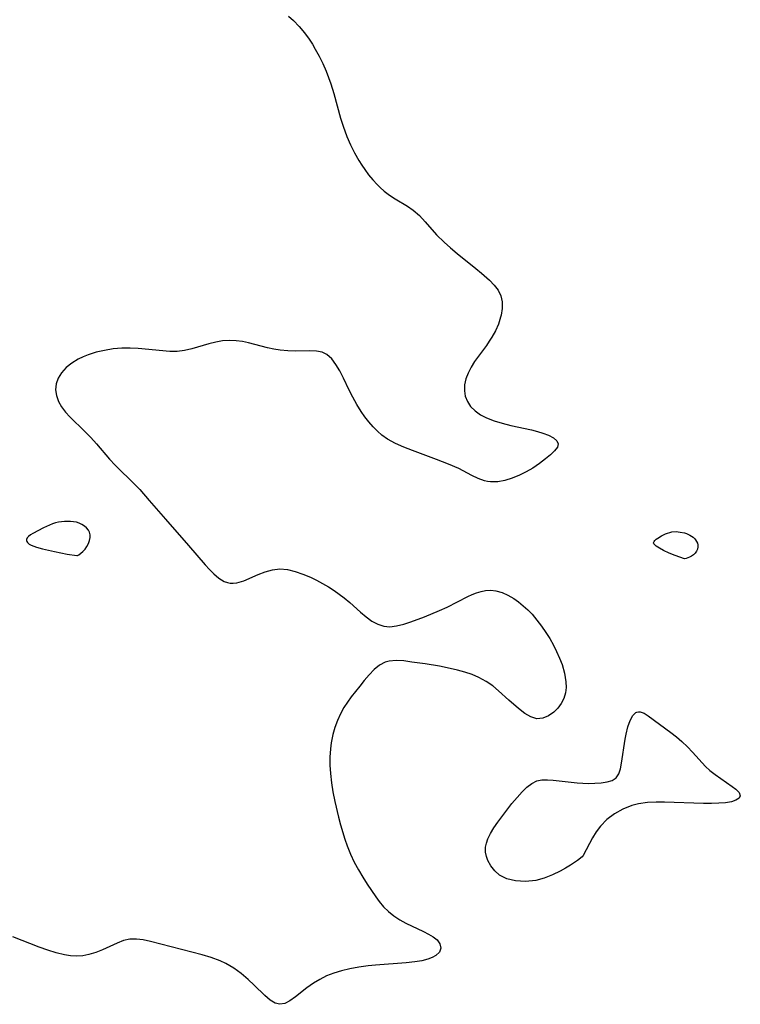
# Model space of a CAD drawing. Header units: metres. Extents: x 1073367 to 1082519, y 1569854 to 1574957.
# Tile 314 of 656: x 1076617 to 1076760, y 1572832 to 1573027. Entities that reach past the tile are written whole.
import ezdxf

# ---------------------------------------------------------------- set-up
doc = ezdxf.new("R2010")
doc.units = ezdxf.units.M
doc.layers.add('CGG_CurvaNivelLidar_v1', color=253, linetype='Continuous', lineweight=30)

msp = doc.modelspace()

# ---------------------------------------------------------------- linework, layer by layer
at = {"layer": 'CGG_CurvaNivelLidar_v1'}
for p, q in [((1076670.3092, 1573027.5984, 68.5), (1076671.2718, 1573026.6919, 68.5)), ((1076671.2718, 1573026.6919, 68.5), (1076672.3717, 1573025.5449, 68.5)), ((1076672.3717, 1573025.5449, 68.5), (1076673.4153, 1573024.3148, 68.5)), ((1076673.4153, 1573024.3148, 68.5), (1076674.383, 1573023.0047, 68.5)), ((1076674.383, 1573023.0047, 68.5), (1076674.9988, 1573022.0541, 68.5)), ((1076674.9988, 1573022.0541, 68.5), (1076675.5781, 1573021.0729, 68.5)), ((1076675.5781, 1573021.0729, 68.5), (1076676.3379, 1573019.667, 68.5)), ((1076676.3379, 1573019.667, 68.5), (1076677.043, 1573018.2218, 68.5)), ((1076677.043, 1573018.2218, 68.5), (1076677.6883, 1573016.7415, 68.5)), ((1076677.6883, 1573016.7415, 68.5), (1076678.1778, 1573015.4792, 68.5)), ((1076678.1778, 1573015.4792, 68.5), (1076678.6253, 1573014.1983, 68.5)), ((1076678.6253, 1573014.1983, 68.5), (1076679.2164, 1573012.2964, 68.5)), ((1076679.2164, 1573012.2964, 68.5), (1076680.58, 1573007.4455, 68.5)), ((1076680.58, 1573007.4455, 68.5), (1076681.067, 1573005.8505, 68.5)), ((1076681.067, 1573005.8505, 68.5), (1076681.7953, 1573003.7973, 68.5)), ((1076681.7953, 1573003.7973, 68.5), (1076682.4967, 1573002.1673, 68.5)), ((1076682.4967, 1573002.1673, 68.5), (1076683.2872, 1573000.5906, 68.5)), ((1076683.2872, 1573000.5906, 68.5), (1076684.1574, 1572999.0713, 68.5)), ((1076684.1574, 1572999.0713, 68.5), (1076684.7311, 1572998.167, 68.5)), ((1076684.7311, 1572998.167, 68.5), (1076685.3313, 1572997.2891, 68.5)), ((1076685.3313, 1572997.2891, 68.5), (1076686.1047, 1572996.2476, 68.5)), ((1076686.1047, 1572996.2476, 68.5), (1076686.9153, 1572995.256, 68.5)), ((1076686.9153, 1572995.256, 68.5), (1076687.7642, 1572994.3228, 68.5)), ((1076687.7642, 1572994.3228, 68.5), (1076688.3893, 1572993.7058, 68.5)), ((1076688.3893, 1572993.7058, 68.5), (1076689.1995, 1572993.0013, 68.5)), ((1076689.1995, 1572993.0013, 68.5), (1076690.2453, 1572992.221, 68.5)), ((1076690.2453, 1572992.221, 68.5), (1076691.3266, 1572991.5187, 68.5)), ((1076691.3266, 1572991.5187, 68.5), (1076693.7655, 1572990.0667, 68.5)), ((1076693.7655, 1572990.0667, 68.5), (1076694.9117, 1572989.2676, 68.5)), ((1076694.9117, 1572989.2676, 68.5), (1076696.1242, 1572988.1837, 68.5)), ((1076696.1242, 1572988.1837, 68.5), (1076697.2606, 1572986.9669, 68.5)), ((1076697.2606, 1572986.9669, 68.5), (1076699.5387, 1572984.3834, 68.5)), ((1076699.5387, 1572984.3834, 68.5), (1076700.9962, 1572982.9361, 68.5)), ((1076700.9962, 1572982.9361, 68.5), (1076702.257, 1572981.8152, 68.5)), ((1076702.257, 1572981.8152, 68.5), (1076703.5662, 1572980.7251, 68.5)), ((1076703.5662, 1572980.7251, 68.5), (1076707.2872, 1572977.7587, 68.5)), ((1076707.2872, 1572977.7587, 68.5), (1076708.428, 1572976.8128, 68.5)), ((1076708.428, 1572976.8128, 68.5), (1076709.9523, 1572975.4355, 68.5)), ((1076709.9523, 1572975.4355, 68.5), (1076710.8934, 1572974.4538, 68.5)), ((1076710.8934, 1572974.4538, 68.5), (1076711.6684, 1572973.4364, 68.5)), ((1076711.6684, 1572973.4364, 68.5), (1076712.2127, 1572972.3507, 68.5)), ((1076712.2127, 1572972.3507, 68.5), (1076712.4782, 1572971.1333, 68.5)), ((1076712.4791, 1572969.8384, 68.5), (1076712.2635, 1572968.4955, 68.5)), ((1076712.4782, 1572971.1333, 68.5), (1076712.4791, 1572969.8384, 68.5)), ((1076712.1651, 1572968.0982, 68.5), (1076711.7362, 1572966.7726, 68.5)), ((1076712.2635, 1572968.4955, 68.5), (1076712.1651, 1572968.0982, 68.5)), ((1076711.7362, 1572966.7726, 68.5), (1076711.166, 1572965.4567, 68.5)), ((1076710.4671, 1572964.1737, 68.5), (1076709.9398, 1572963.3534, 68.5)), ((1076711.166, 1572965.4567, 68.5), (1076710.4671, 1572964.1737, 68.5)), ((1076637.3882, 1572961.9909, 68.5), (1076635.6671, 1572961.8406, 68.5)), ((1076638.048, 1572962.0131, 68.5), (1076637.3882, 1572961.9909, 68.5)), ((1076638.9956, 1572962.0105, 68.5), (1076638.048, 1572962.0131, 68.5)), ((1076640.6156, 1572961.9348, 68.5), (1076638.9956, 1572962.0105, 68.5)), ((1076654.5532, 1572962.8799, 68.5), (1076651.1656, 1572961.8546, 68.5)), ((1076655.8976, 1572963.2195, 68.5), (1076654.5532, 1572962.8799, 68.5)), ((1076657.2573, 1572963.4559, 68.5), (1076655.8976, 1572963.2195, 68.5)), ((1076658.5979, 1572963.5505, 68.5), (1076657.2573, 1572963.4559, 68.5)), ((1076659.9693, 1572963.4793, 68.5), (1076658.5979, 1572963.5505, 68.5)), ((1076661.1641, 1572963.2984, 68.5), (1076659.9693, 1572963.4793, 68.5)), ((1076662.3562, 1572963.0383, 68.5), (1076661.1641, 1572963.2984, 68.5)), ((1076666.1453, 1572962.0497, 68.5), (1076662.3562, 1572963.0383, 68.5)), ((1076667.4037, 1572961.7949, 68.5), (1076666.1453, 1572962.0497, 68.5)), ((1076709.3743, 1572962.5547, 68.5), (1076707.8108, 1572960.4553, 68.5)), ((1076709.9398, 1572963.3534, 68.5), (1076709.3743, 1572962.5547, 68.5)), ((1076629.6959, 1572960.2882, 68.5), (1076628.7405, 1572959.8334, 68.5)), ((1076630.7014, 1572960.684, 68.5), (1076629.6959, 1572960.2882, 68.5)), ((1076632.3026, 1572961.1839, 68.5), (1076630.7014, 1572960.684, 68.5)), ((1076633.9656, 1572961.5691, 68.5), (1076632.3026, 1572961.1839, 68.5)), ((1076635.6671, 1572961.8406, 68.5), (1076633.9656, 1572961.5691, 68.5)), ((1076646.8212, 1572961.365, 68.5), (1076640.6156, 1572961.9348, 68.5)), ((1076648.2592, 1572961.3589, 68.5), (1076646.8212, 1572961.365, 68.5)), ((1076649.7228, 1572961.5312, 68.5), (1076648.2592, 1572961.3589, 68.5)), ((1076651.1656, 1572961.8546, 68.5), (1076649.7228, 1572961.5312, 68.5)), ((1076668.6665, 1572961.6072, 68.5), (1076667.4037, 1572961.7949, 68.5)), ((1076670.1759, 1572961.4744, 68.5), (1076668.6665, 1572961.6072, 68.5)), ((1076671.6519, 1572961.4341, 68.5), (1076670.1759, 1572961.4744, 68.5)), ((1076674.506, 1572961.4966, 68.5), (1076671.6519, 1572961.4341, 68.5)), ((1076675.7961, 1572961.4382, 68.5), (1076674.506, 1572961.4966, 68.5)), ((1076676.962, 1572961.1937, 68.5), (1076675.7961, 1572961.4382, 68.5)), ((1076677.6063, 1572960.9025, 68.5), (1076676.962, 1572961.1937, 68.5)), ((1076677.8838, 1572960.7252, 68.5), (1076677.6063, 1572960.9025, 68.5)), ((1076678.8143, 1572959.8817, 68.5), (1076677.8838, 1572960.7252, 68.5)), ((1076707.8108, 1572960.4553, 68.5), (1076707.0467, 1572959.3471, 68.5)), ((1076626.342, 1572958.1536, 68.5), (1076625.4274, 1572957.1319, 68.5)), ((1076627.46, 1572959.0564, 68.5), (1076626.342, 1572958.1536, 68.5)), ((1076628.7405, 1572959.8334, 68.5), (1076627.46, 1572959.0564, 68.5)), ((1076679.6485, 1572958.7866, 68.5), (1076678.8143, 1572959.8817, 68.5)), ((1076680.4119, 1572957.5076, 68.5), (1076679.6485, 1572958.7866, 68.5)), ((1076706.3553, 1572958.2215, 68.5), (1076705.7722, 1572957.0795, 68.5)), ((1076707.0467, 1572959.3471, 68.5), (1076706.3553, 1572958.2215, 68.5)), ((1076625.4274, 1572957.1319, 68.5), (1076624.7975, 1572956.0762, 68.5)), ((1076681.1248, 1572956.0999, 68.5), (1076680.4119, 1572957.5076, 68.5)), ((1076705.7722, 1572957.0795, 68.5), (1076705.3312, 1572955.9144, 68.5)), ((1076624.4054, 1572954.9516, 68.5), (1076624.2768, 1572953.7894, 68.5)), ((1076624.7975, 1572956.0762, 68.5), (1076624.4054, 1572954.9516, 68.5)), ((1076682.2345, 1572953.7158, 68.5), (1076681.1248, 1572956.0999, 68.5)), ((1076705.067, 1572954.751, 68.5), (1076705.0132, 1572953.6071, 68.5)), ((1076705.3312, 1572955.9144, 68.5), (1076705.067, 1572954.751, 68.5)), ((1076624.2768, 1572953.7894, 68.5), (1076624.4299, 1572952.6365, 68.5)), ((1076624.4299, 1572952.6365, 68.5), (1076624.8306, 1572951.4983, 68.5)), ((1076682.9552, 1572952.2953, 68.5), (1076682.2345, 1572953.7158, 68.5)), ((1076683.7464, 1572950.888, 68.5), (1076682.9552, 1572952.2953, 68.5)), ((1076705.0132, 1572953.6071, 68.5), (1076705.2021, 1572952.4936, 68.5)), ((1076705.2021, 1572952.4936, 68.5), (1076705.6221, 1572951.4435, 68.5)), ((1076624.8306, 1572951.4983, 68.5), (1076625.446, 1572950.3978, 68.5)), ((1076625.446, 1572950.3978, 68.5), (1076626.2137, 1572949.3896, 68.5)), ((1076684.6082, 1572949.5119, 68.5), (1076683.7464, 1572950.888, 68.5)), ((1076705.6221, 1572951.4435, 68.5), (1076706.2575, 1572950.4836, 68.5)), ((1076706.2575, 1572950.4836, 68.5), (1076707.1263, 1572949.6115, 68.5)), ((1076626.2137, 1572949.3896, 68.5), (1076627.1088, 1572948.4153, 68.5)), ((1076627.1088, 1572948.4153, 68.5), (1076630.0608, 1572945.5593, 68.5)), ((1076685.3502, 1572948.4475, 68.5), (1076684.6082, 1572949.5119, 68.5)), ((1076686.1417, 1572947.4254, 68.5), (1076685.3502, 1572948.4475, 68.5)), ((1076707.1263, 1572949.6115, 68.5), (1076708.1733, 1572948.8625, 68.5)), ((1076708.1733, 1572948.8625, 68.5), (1076709.3621, 1572948.2357, 68.5)), ((1076686.9864, 1572946.4571, 68.5), (1076686.1417, 1572947.4254, 68.5)), ((1076687.8329, 1572945.6092, 68.5), (1076686.9864, 1572946.4571, 68.5)), ((1076709.3621, 1572948.2357, 68.5), (1076710.8879, 1572947.6518, 68.5)), ((1076710.8879, 1572947.6518, 68.5), (1076712.5115, 1572947.1742, 68.5)), ((1076712.5115, 1572947.1742, 68.5), (1076714.1886, 1572946.7505, 68.5)), ((1076714.1886, 1572946.7505, 68.5), (1076718.3023, 1572945.8445, 68.5)), ((1076630.0608, 1572945.5593, 68.5), (1076631.2134, 1572944.3747, 68.5)), ((1076688.7387, 1572944.8338, 68.5), (1076687.8329, 1572945.6092, 68.5)), ((1076689.8497, 1572944.0544, 68.5), (1076688.7387, 1572944.8338, 68.5)), ((1076718.3023, 1572945.8445, 68.5), (1076719.4374, 1572945.563, 68.5)), ((1076719.4374, 1572945.563, 68.5), (1076720.4925, 1572945.2461, 68.5)), ((1076720.4925, 1572945.2461, 68.5), (1076721.6533, 1572944.7883, 68.5)), ((1076721.6533, 1572944.7883, 68.5), (1076722.5952, 1572944.2682, 68.5)), ((1076631.2134, 1572944.3747, 68.5), (1076632.3335, 1572943.139, 68.5)), ((1076632.3335, 1572943.139, 68.5), (1076634.9438, 1572940.0988, 68.5)), ((1076691.4075, 1572943.1862, 68.5), (1076689.8497, 1572944.0544, 68.5)), ((1076693.0526, 1572942.4389, 68.5), (1076691.4075, 1572943.1862, 68.5)), ((1076722.5952, 1572944.2682, 68.5), (1076723.2517, 1572943.6977, 68.5)), ((1076723.2517, 1572943.6977, 68.5), (1076723.5388, 1572943.0864, 68.5)), ((1076723.5388, 1572943.0864, 68.5), (1076723.3816, 1572942.4201, 68.5)), ((1076694.7527, 1572941.7683, 68.5), (1076693.0526, 1572942.4389, 68.5)), ((1076699.4962, 1572940.0336, 68.5), (1076694.7527, 1572941.7683, 68.5)), ((1076722.0442, 1572940.9675, 68.5), (1076721.0555, 1572940.1697, 68.5)), ((1076722.8484, 1572941.7154, 68.5), (1076722.0442, 1572940.9675, 68.5)), ((1076723.3816, 1572942.4201, 68.5), (1076722.8484, 1572941.7154, 68.5)), ((1076634.9438, 1572940.0988, 68.5), (1076636.042, 1572938.9233, 68.5)), ((1076636.042, 1572938.9233, 68.5), (1076639.9807, 1572935.0114, 68.5)), ((1076701.8586, 1572939.1024, 68.5), (1076699.4962, 1572940.0336, 68.5)), ((1076703.8963, 1572938.2083, 68.5), (1076701.8586, 1572939.1024, 68.5)), ((1076719.8401, 1572939.2467, 68.5), (1076718.5076, 1572938.3279, 68.5)), ((1076721.0555, 1572940.1697, 68.5), (1076719.8401, 1572939.2467, 68.5)), ((1076706.4709, 1572936.847, 68.5), (1076703.8963, 1572938.2083, 68.5)), ((1076707.7118, 1572936.2391, 68.5), (1076706.4709, 1572936.847, 68.5)), ((1076715.9123, 1572936.9032, 68.5), (1076714.4798, 1572936.3177, 68.5)), ((1076717.2406, 1572937.5736, 68.5), (1076715.9123, 1572936.9032, 68.5)), ((1076718.5076, 1572938.3279, 68.5), (1076717.2406, 1572937.5736, 68.5)), ((1076639.9807, 1572935.0114, 68.5), (1076640.8905, 1572934.0596, 68.5)), ((1076708.964, 1572935.7854, 68.5), (1076707.7118, 1572936.2391, 68.5)), ((1076709.5982, 1572935.6448, 68.5), (1076708.964, 1572935.7854, 68.5)), ((1076710.1966, 1572935.5759, 68.5), (1076709.5982, 1572935.6448, 68.5)), ((1076711.5964, 1572935.6148, 68.5), (1076710.1966, 1572935.5759, 68.5)), ((1076713.0325, 1572935.8772, 68.5), (1076711.5964, 1572935.6148, 68.5)), ((1076714.4798, 1572936.3177, 68.5), (1076713.0325, 1572935.8772, 68.5)), ((1076640.8905, 1572934.0596, 68.5), (1076642.783, 1572931.9444, 68.5)), ((1076642.783, 1572931.9444, 68.5), (1076645.9834, 1572928.21, 68.5)), ((1076623.0868, 1572927.054, 68.5), (1076621.9223, 1572926.5137, 68.5)), ((1076623.6837, 1572927.2902, 68.5), (1076623.0868, 1572927.054, 68.5)), ((1076624.2914, 1572927.4868, 68.5), (1076623.6837, 1572927.2902, 68.5)), ((1076624.878, 1572927.6259, 68.5), (1076624.2914, 1572927.4868, 68.5)), ((1076626.0682, 1572927.7811, 68.5), (1076624.878, 1572927.6259, 68.5)), ((1076627.252, 1572927.7867, 68.5), (1076626.0682, 1572927.7811, 68.5)), ((1076627.8293, 1572927.726, 68.5), (1076627.252, 1572927.7867, 68.5)), ((1076628.3881, 1572927.6113, 68.5), (1076627.8293, 1572927.726, 68.5)), ((1076628.9524, 1572927.4206, 68.5), (1076628.3881, 1572927.6113, 68.5)), ((1076629.4823, 1572927.1664, 68.5), (1076628.9524, 1572927.4206, 68.5)), ((1076629.97, 1572926.8569, 68.5), (1076629.4823, 1572927.1664, 68.5)), ((1076645.9834, 1572928.21, 68.5), (1076650.5383, 1572923.0226, 68.5)), ((1076619.3062, 1572925.1249, 68.5), (1076618.9301, 1572924.8307, 68.5)), ((1076619.7635, 1572925.3978, 68.5), (1076619.3062, 1572925.1249, 68.5)), ((1076621.9223, 1572926.5137, 68.5), (1076619.7635, 1572925.3978, 68.5)), ((1076630.4026, 1572926.4951, 68.5), (1076629.97, 1572926.8569, 68.5)), ((1076630.7606, 1572926.0791, 68.5), (1076630.4026, 1572926.4951, 68.5)), ((1076630.9834, 1572925.654, 68.5), (1076630.7606, 1572926.0791, 68.5)), ((1076631.0997, 1572925.1439, 68.5), (1076630.9834, 1572925.654, 68.5)), ((1076631.1075, 1572924.5778, 68.5), (1076631.0997, 1572925.1439, 68.5)), ((1076743.9291, 1572924.9201, 68.5), (1076744.728, 1572925.3158, 68.5)), ((1076744.728, 1572925.3158, 68.5), (1076745.1453, 1572925.4845, 68.5)), ((1076745.1453, 1572925.4845, 68.5), (1076745.5719, 1572925.6229, 68.5)), ((1076745.5719, 1572925.6229, 68.5), (1076746.0071, 1572925.7193, 68.5)), ((1076746.0071, 1572925.7193, 68.5), (1076746.8295, 1572925.7663, 68.5)), ((1076746.8295, 1572925.7663, 68.5), (1076747.6603, 1572925.6861, 68.5)), ((1076747.6603, 1572925.6861, 68.5), (1076748.4779, 1572925.5086, 68.5)), ((1076748.4779, 1572925.5086, 68.5), (1076748.8552, 1572925.3902, 68.5)), ((1076748.8552, 1572925.3902, 68.5), (1076749.5682, 1572925.0824, 68.5)), ((1076749.5682, 1572925.0824, 68.5), (1076749.8934, 1572924.8869, 68.5)), ((1076618.5546, 1572924.2133, 68.5), (1076618.5406, 1572924.026, 68.5)), ((1076618.5406, 1572924.026, 68.5), (1076618.5759, 1572923.8446, 68.5)), ((1076618.6846, 1572924.5305, 68.5), (1076618.5546, 1572924.2133, 68.5)), ((1076618.5759, 1572923.8446, 68.5), (1076618.7221, 1572923.5929, 68.5)), ((1076618.9301, 1572924.8307, 68.5), (1076618.6846, 1572924.5305, 68.5)), ((1076618.7221, 1572923.5929, 68.5), (1076618.8515, 1572923.4617, 68.5)), ((1076618.8515, 1572923.4617, 68.5), (1076619.0657, 1572923.3013, 68.5)), ((1076619.0657, 1572923.3013, 68.5), (1076619.4803, 1572923.0742, 68.5)), ((1076630.4804, 1572922.8319, 68.5), (1076630.7955, 1572923.3976, 68.5)), ((1076630.7955, 1572923.3976, 68.5), (1076631.0059, 1572923.9858, 68.5)), ((1076631.0059, 1572923.9858, 68.5), (1076631.1075, 1572924.5778, 68.5)), ((1076742.3945, 1572923.5792, 68.5), (1076742.4691, 1572923.8037, 68.5)), ((1076742.4508, 1572923.3542, 68.5), (1076742.3945, 1572923.5792, 68.5)), ((1076742.6178, 1572923.1324, 68.5), (1076742.4508, 1572923.3542, 68.5)), ((1076742.4691, 1572923.8037, 68.5), (1076742.648, 1572924.0303, 68.5)), ((1076742.867, 1572922.9133, 68.5), (1076742.6178, 1572923.1324, 68.5)), ((1076742.648, 1572924.0303, 68.5), (1076742.9021, 1572924.2573, 68.5)), ((1076742.9021, 1572924.2573, 68.5), (1076743.2099, 1572924.4828, 68.5)), ((1076743.2099, 1572924.4828, 68.5), (1076743.9291, 1572924.9201, 68.5)), ((1076749.8934, 1572924.8869, 68.5), (1076750.1918, 1572924.6566, 68.5)), ((1076750.1918, 1572924.6566, 68.5), (1076750.4587, 1572924.3973, 68.5)), ((1076750.4587, 1572924.3973, 68.5), (1076750.6915, 1572924.1138, 68.5)), ((1076750.6915, 1572924.1138, 68.5), (1076750.8845, 1572923.8098, 68.5)), ((1076750.8845, 1572923.8098, 68.5), (1076751.0287, 1572923.4871, 68.5)), ((1076751.0287, 1572923.4871, 68.5), (1076751.1169, 1572923.1324, 68.5)), ((1076751.1169, 1572923.1324, 68.5), (1076751.12, 1572922.7423, 68.5)), ((1076619.4803, 1572923.0742, 68.5), (1076620.5099, 1572922.6839, 68.5)), ((1076620.5099, 1572922.6839, 68.5), (1076621.6984, 1572922.3474, 68.5)), ((1076621.6984, 1572922.3474, 68.5), (1076624.0468, 1572921.8199, 68.5)), ((1076624.0468, 1572921.8199, 68.5), (1076626.5827, 1572921.333, 68.5)), ((1076626.5827, 1572921.333, 68.5), (1076628.5, 1572921.0226, 68.5)), ((1076628.6073, 1572921.0462, 68.5), (1076628.8844, 1572921.2106, 68.5)), ((1076628.8844, 1572921.2106, 68.5), (1076629.2731, 1572921.4999, 68.5)), ((1076629.2731, 1572921.4999, 68.5), (1076629.6811, 1572921.8667, 68.5)), ((1076629.6811, 1572921.8667, 68.5), (1076630.0962, 1572922.316, 68.5)), ((1076630.0962, 1572922.316, 68.5), (1076630.4804, 1572922.8319, 68.5)), ((1076650.5383, 1572923.0226, 68.5), (1076653.8233, 1572919.2076, 68.5)), ((1076743.53, 1572922.4819, 68.5), (1076742.867, 1572922.9133, 68.5)), ((1076744.3668, 1572922.042, 68.5), (1076743.53, 1572922.4819, 68.5)), ((1076745.4782, 1572921.5382, 68.5), (1076744.3668, 1572922.042, 68.5)), ((1076746.6743, 1572921.0509, 68.5), (1076745.4782, 1572921.5382, 68.5)), ((1076750.2835, 1572921.1851, 68.5), (1076749.9009, 1572920.9078, 68.5)), ((1076750.6055, 1572921.5239, 68.5), (1076750.2835, 1572921.1851, 68.5)), ((1076750.8575, 1572921.9124, 68.5), (1076750.6055, 1572921.5239, 68.5)), ((1076751.0313, 1572922.327, 68.5), (1076750.8575, 1572921.9124, 68.5)), ((1076751.12, 1572922.7423, 68.5), (1076751.0313, 1572922.327, 68.5)), ((1076628.5, 1572921.0226, 68.5), (1076628.6073, 1572921.0462, 68.5)), ((1076653.8233, 1572919.2076, 68.5), (1076654.6756, 1572918.2653, 68.5)), ((1076748.5, 1572920.4019, 68.5), (1076746.6743, 1572921.0509, 68.5)), ((1076748.7976, 1572920.4453, 68.5), (1076748.5, 1572920.4019, 68.5)), ((1076749.499, 1572920.6957, 68.5), (1076748.7976, 1572920.4453, 68.5)), ((1076749.9009, 1572920.9078, 68.5), (1076749.499, 1572920.6957, 68.5)), ((1076654.6756, 1572918.2653, 68.5), (1076655.5243, 1572917.4082, 68.5)), ((1076655.5243, 1572917.4082, 68.5), (1076656.5408, 1572916.5517, 68.5)), ((1076661.4324, 1572916.0718, 68.5), (1076664.2728, 1572917.3244, 68.5)), ((1076664.2728, 1572917.3244, 68.5), (1076665.669, 1572917.8536, 68.5)), ((1076665.669, 1572917.8536, 68.5), (1076667.114, 1572918.2366, 68.5)), ((1076667.114, 1572918.2366, 68.5), (1076668.5941, 1572918.3965, 68.5)), ((1076668.5941, 1572918.3965, 68.5), (1076670.0906, 1572918.275, 68.5)), ((1076670.0906, 1572918.275, 68.5), (1076671.6046, 1572917.9192, 68.5)), ((1076671.6046, 1572917.9192, 68.5), (1076673.1309, 1572917.3902, 68.5)), ((1076673.1309, 1572917.3902, 68.5), (1076674.6237, 1572916.7523, 68.5)), ((1076656.5408, 1572916.5517, 68.5), (1076657.5913, 1572915.9241, 68.5)), ((1076657.5913, 1572915.9241, 68.5), (1076658.2183, 1572915.6962, 68.5)), ((1076658.2183, 1572915.6962, 68.5), (1076658.7817, 1572915.5902, 68.5)), ((1076658.7817, 1572915.5902, 68.5), (1076659.33, 1572915.5701, 68.5)), ((1076659.33, 1572915.5701, 68.5), (1076660.0791, 1572915.6599, 68.5)), ((1076660.0791, 1572915.6599, 68.5), (1076661.4324, 1572916.0718, 68.5)), ((1076674.6237, 1572916.7523, 68.5), (1076675.8231, 1572916.1658, 68.5)), ((1076675.8231, 1572916.1658, 68.5), (1076677.0116, 1572915.5239, 68.5)), ((1076677.0116, 1572915.5239, 68.5), (1076678.1828, 1572914.8333, 68.5)), ((1076678.1828, 1572914.8333, 68.5), (1076679.2891, 1572914.1238, 68.5)), ((1076679.2891, 1572914.1238, 68.5), (1076680.2876, 1572913.4255, 68.5)), ((1076680.2876, 1572913.4255, 68.5), (1076681.2516, 1572912.6905, 68.5)), ((1076706.5527, 1572913.3422, 68.5), (1076707.4147, 1572913.6763, 68.5)), ((1076707.4147, 1572913.6763, 68.5), (1076708.3044, 1572913.9553, 68.5)), ((1076708.3044, 1572913.9553, 68.5), (1076709.1943, 1572914.1353, 68.5)), ((1076709.1943, 1572914.1353, 68.5), (1076710.2232, 1572914.1873, 68.5)), ((1076710.2232, 1572914.1873, 68.5), (1076711.2564, 1572914.0756, 68.5)), ((1076711.2564, 1572914.0756, 68.5), (1076712.4478, 1572913.7516, 68.5)), ((1076712.4478, 1572913.7516, 68.5), (1076713.6189, 1572913.246, 68.5)), ((1076681.2516, 1572912.6905, 68.5), (1076682.3675, 1572911.7599, 68.5)), ((1076682.3675, 1572911.7599, 68.5), (1076684.4882, 1572909.8866, 68.5)), ((1076701.6115, 1572910.8718, 68.5), (1076705.6828, 1572912.9556, 68.5)), ((1076705.6828, 1572912.9556, 68.5), (1076706.5527, 1572913.3422, 68.5)), ((1076713.6189, 1572913.246, 68.5), (1076714.7604, 1572912.5841, 68.5)), ((1076714.7604, 1572912.5841, 68.5), (1076715.7141, 1572911.9037, 68.5)), ((1076715.7141, 1572911.9037, 68.5), (1076716.641, 1572911.1397, 68.5)), ((1076684.4882, 1572909.8866, 68.5), (1076685.6253, 1572908.9364, 68.5)), ((1076697.151, 1572908.9606, 68.5), (1076700.0756, 1572910.1631, 68.5)), ((1076700.0756, 1572910.1631, 68.5), (1076701.6115, 1572910.8718, 68.5)), ((1076716.641, 1572911.1397, 68.5), (1076717.528, 1572910.3201, 68.5)), ((1076717.528, 1572910.3201, 68.5), (1076718.3828, 1572909.4385, 68.5)), ((1076685.6253, 1572908.9364, 68.5), (1076686.7671, 1572908.108, 68.5)), ((1076686.7671, 1572908.108, 68.5), (1076687.9319, 1572907.4622, 68.5)), ((1076693.0264, 1572907.4952, 68.5), (1076694.4728, 1572907.9694, 68.5)), ((1076694.4728, 1572907.9694, 68.5), (1076697.151, 1572908.9606, 68.5)), ((1076718.3828, 1572909.4385, 68.5), (1076719.3535, 1572908.307, 68.5)), ((1076719.3535, 1572908.307, 68.5), (1076720.2685, 1572907.1069, 68.5)), ((1076687.9319, 1572907.4622, 68.5), (1076689.139, 1572907.0705, 68.5)), ((1076689.139, 1572907.0705, 68.5), (1076690.2797, 1572906.9834, 68.5)), ((1076690.2797, 1572906.9834, 68.5), (1076691.6281, 1572907.1422, 68.5)), ((1076691.6281, 1572907.1422, 68.5), (1076693.0264, 1572907.4952, 68.5)), ((1076720.2685, 1572907.1069, 68.5), (1076721.1283, 1572905.8534, 68.5)), ((1076721.1283, 1572905.8534, 68.5), (1076721.8899, 1572904.6272, 68.5)), ((1076721.8899, 1572904.6272, 68.5), (1076722.5959, 1572903.3733, 68.5)), ((1076722.5959, 1572903.3733, 68.5), (1076723.2426, 1572902.0943, 68.5)), ((1076723.2426, 1572902.0943, 68.5), (1076723.8169, 1572900.8039, 68.5)), ((1076689.3588, 1572899.9688, 68.5), (1076688.2288, 1572899.368, 68.5)), ((1076690.1378, 1572900.1924, 68.5), (1076689.3588, 1572899.9688, 68.5)), ((1076691.5369, 1572900.3139, 68.5), (1076690.1378, 1572900.1924, 68.5)), ((1076693.0312, 1572900.2164, 68.5), (1076691.5369, 1572900.3139, 68.5)), ((1076694.613, 1572900.0092, 68.5), (1076693.0312, 1572900.2164, 68.5)), ((1076697.2421, 1572899.6344, 68.5), (1076694.613, 1572900.0092, 68.5)), ((1076723.8169, 1572900.8039, 68.5), (1076724.3049, 1572899.51, 68.5)), ((1076687.1827, 1572898.5221, 68.5), (1076686.1876, 1572897.5008, 68.5)), ((1076688.2288, 1572899.368, 68.5), (1076687.1827, 1572898.5221, 68.5)), ((1076700.1138, 1572899.1764, 68.5), (1076697.2421, 1572899.6344, 68.5)), ((1076701.6304, 1572898.8926, 68.5), (1076700.1138, 1572899.1764, 68.5)), ((1076703.6757, 1572898.4361, 68.5), (1076701.6304, 1572898.8926, 68.5)), ((1076705.1197, 1572898.033, 68.5), (1076703.6757, 1572898.4361, 68.5)), ((1076706.5262, 1572897.5493, 68.5), (1076705.1197, 1572898.033, 68.5)), ((1076724.3049, 1572899.51, 68.5), (1076724.7948, 1572897.7874, 68.5)), ((1076685.2143, 1572896.3618, 68.5), (1076684.3367, 1572895.2725, 68.5)), ((1076686.1876, 1572897.5008, 68.5), (1076685.2143, 1572896.3618, 68.5)), ((1076707.8798, 1572896.9707, 68.5), (1076706.5262, 1572897.5493, 68.5)), ((1076709.3157, 1572896.1923, 68.5), (1076707.8798, 1572896.9707, 68.5)), ((1076710.6458, 1572895.2827, 68.5), (1076709.3157, 1572896.1923, 68.5)), ((1076724.7948, 1572897.7874, 68.5), (1076725.0665, 1572896.1079, 68.5)), ((1076725.0665, 1572896.1079, 68.5), (1076725.1011, 1572894.9926, 68.5)), ((1076684.3367, 1572895.2725, 68.5), (1076682.6828, 1572893.1361, 68.5)), ((1076711.7606, 1572894.3533, 68.5), (1076710.6458, 1572895.2827, 68.5)), ((1076713.7974, 1572892.4889, 68.5), (1076711.7606, 1572894.3533, 68.5)), ((1076724.9817, 1572893.9309, 68.5), (1076724.6423, 1572892.8225, 68.5)), ((1076725.1011, 1572894.9926, 68.5), (1076724.9817, 1572893.9309, 68.5)), ((1076681.9337, 1572892.0971, 68.5), (1076681.2361, 1572891.0159, 68.5)), ((1076682.6828, 1572893.1361, 68.5), (1076681.9337, 1572892.0971, 68.5)), ((1076715.7163, 1572890.8178, 68.5), (1076713.7974, 1572892.4889, 68.5)), ((1076724.6423, 1572892.8225, 68.5), (1076724.1193, 1572891.8089, 68.5)), ((1076681.2361, 1572891.0159, 68.5), (1076680.5528, 1572889.7602, 68.5)), ((1076716.939, 1572889.8729, 68.5), (1076715.7163, 1572890.8178, 68.5)), ((1076722.6829, 1572890.1211, 68.5), (1076721.6234, 1572889.3662, 68.5)), ((1076723.4547, 1572890.9023, 68.5), (1076722.6829, 1572890.1211, 68.5)), ((1076724.1193, 1572891.8089, 68.5), (1076723.4547, 1572890.9023, 68.5)), ((1076738.2706, 1572889.4264, 68.5), (1076738.9057, 1572890.0512, 68.5)), ((1076738.9057, 1572890.0512, 68.5), (1076739.0969, 1572890.1398, 68.5)), ((1076739.0969, 1572890.1398, 68.5), (1076739.396, 1572890.2011, 68.5)), ((1076739.396, 1572890.2011, 68.5), (1076739.7495, 1572890.1775, 68.5)), ((1076739.7495, 1572890.1775, 68.5), (1076740.5027, 1572889.8993, 68.5)), ((1076679.9613, 1572888.4468, 68.5), (1076679.4602, 1572887.0874, 68.5)), ((1076680.5528, 1572889.7602, 68.5), (1076679.9613, 1572888.4468, 68.5)), ((1076718.1394, 1572889.1608, 68.5), (1076716.939, 1572889.8729, 68.5)), ((1076719.3349, 1572888.8063, 68.5), (1076718.1394, 1572889.1608, 68.5)), ((1076720.4934, 1572888.901, 68.5), (1076719.3349, 1572888.8063, 68.5)), ((1076721.6234, 1572889.3662, 68.5), (1076720.4934, 1572888.901, 68.5)), ((1076737.2934, 1572887.1785, 68.5), (1076737.7348, 1572888.4319, 68.5)), ((1076737.7348, 1572888.4319, 68.5), (1076738.2706, 1572889.4264, 68.5)), ((1076740.5027, 1572889.8993, 68.5), (1076741.3369, 1572889.3875, 68.5)), ((1076741.3369, 1572889.3875, 68.5), (1076745.8085, 1572886.0776, 68.5)), ((1076679.4602, 1572887.0874, 68.5), (1076679.0528, 1572885.6913, 68.5)), ((1076736.9488, 1572885.756, 68.5), (1076737.2934, 1572887.1785, 68.5)), ((1076679.0528, 1572885.6913, 68.5), (1076678.7048, 1572884.0207, 68.5)), ((1076736.0534, 1572880.0222, 68.5), (1076736.7755, 1572884.7746, 68.5)), ((1076736.7755, 1572884.7746, 68.5), (1076736.9488, 1572885.756, 68.5)), ((1076745.8085, 1572886.0776, 68.5), (1076746.9017, 1572885.2117, 68.5)), ((1076746.9017, 1572885.2117, 68.5), (1076747.9744, 1572884.2864, 68.5)), ((1076747.9744, 1572884.2864, 68.5), (1076749.0717, 1572883.2386, 68.5)), ((1076678.5524, 1572882.8766, 68.5), (1076678.4509, 1572881.2517, 68.5)), ((1076678.7048, 1572884.0207, 68.5), (1076678.5524, 1572882.8766, 68.5)), ((1076749.0717, 1572883.2386, 68.5), (1076750.0501, 1572882.2209, 68.5)), ((1076678.4509, 1572881.2517, 68.5), (1076678.4615, 1572879.6156, 68.5)), ((1076750.0501, 1572882.2209, 68.5), (1076752.6344, 1572879.3934, 68.5)), ((1076678.4615, 1572879.6156, 68.5), (1076678.563, 1572877.977, 68.5)), ((1076735.5021, 1572877.9212, 68.5), (1076735.832, 1572878.8947, 68.5)), ((1076735.832, 1572878.8947, 68.5), (1076736.0534, 1572880.0222, 68.5)), ((1076752.6344, 1572879.3934, 68.5), (1076753.4842, 1572878.5909, 68.5)), ((1076753.4842, 1572878.5909, 68.5), (1076754.5168, 1572877.7843, 68.5)), ((1076678.563, 1572877.977, 68.5), (1076678.7663, 1572876.1518, 68.5)), ((1076718.3245, 1572876.0235, 68.5), (1076719.3556, 1572876.5196, 68.5)), ((1076719.3556, 1572876.5196, 68.5), (1076720.344, 1572876.7162, 68.5)), ((1076720.344, 1572876.7162, 68.5), (1076721.4037, 1572876.7391, 68.5)), ((1076721.4037, 1572876.7391, 68.5), (1076722.529, 1572876.6586, 68.5)), ((1076722.529, 1572876.6586, 68.5), (1076727.2776, 1572876.1304, 68.5)), ((1076733.2021, 1572876.3203, 68.5), (1076734.2043, 1572876.6325, 68.5)), ((1076734.2043, 1572876.6325, 68.5), (1076734.9876, 1572877.1573, 68.5)), ((1076734.9876, 1572877.1573, 68.5), (1076735.5021, 1572877.9212, 68.5)), ((1076754.5168, 1572877.7843, 68.5), (1076756.8042, 1572876.2404, 68.5)), ((1076678.7663, 1572876.1518, 68.5), (1076679.0525, 1572874.3442, 68.5)), ((1076716.4188, 1572874.3697, 68.5), (1076717.3574, 1572875.2844, 68.5)), ((1076717.3574, 1572875.2844, 68.5), (1076718.3245, 1572876.0235, 68.5)), ((1076727.2776, 1572876.1304, 68.5), (1076728.3877, 1572876.055, 68.5)), ((1076728.3877, 1572876.055, 68.5), (1076729.5911, 1572876.0377, 68.5)), ((1076729.5911, 1572876.0377, 68.5), (1076730.754, 1572876.0709, 68.5)), ((1076730.754, 1572876.0709, 68.5), (1076732.0366, 1572876.1529, 68.5)), ((1076732.0366, 1572876.1529, 68.5), (1076733.2021, 1572876.3203, 68.5)), ((1076756.8042, 1572876.2404, 68.5), (1076757.9128, 1572875.4555, 68.5)), ((1076757.9128, 1572875.4555, 68.5), (1076758.6084, 1572874.8942, 68.5)), ((1076758.6084, 1572874.8942, 68.5), (1076759.2653, 1572874.2198, 68.5)), ((1076679.0525, 1572874.3442, 68.5), (1076679.4172, 1572872.4736, 68.5)), ((1076714.4112, 1572872.0574, 68.5), (1076715.4346, 1572873.281, 68.5)), ((1076715.4346, 1572873.281, 68.5), (1076716.4188, 1572874.3697, 68.5)), ((1076758.6451, 1572872.7004, 68.5), (1076757.7468, 1572872.4102, 68.5)), ((1076759.2741, 1572873.1141, 68.5), (1076758.6451, 1572872.7004, 68.5)), ((1076759.2653, 1572874.2198, 68.5), (1076759.5123, 1572873.6125, 68.5)), ((1076759.5123, 1572873.6125, 68.5), (1076759.2741, 1572873.1141, 68.5)), ((1076679.4172, 1572872.4736, 68.5), (1076680.139, 1572869.3949, 68.5)), ((1076711.5967, 1572868.3607, 68.5), (1076713.3938, 1572870.7728, 68.5)), ((1076713.3938, 1572870.7728, 68.5), (1076714.4112, 1572872.0574, 68.5)), ((1076736.3391, 1572870.9321, 68.5), (1076734.6753, 1572870.0069, 68.5)), ((1076738.088, 1572871.6402, 68.5), (1076736.3391, 1572870.9321, 68.5)), ((1076739.4326, 1572872.0167, 68.5), (1076738.088, 1572871.6402, 68.5)), ((1076741.1843, 1572872.2781, 68.5), (1076739.4326, 1572872.0167, 68.5)), ((1076742.8686, 1572872.3381, 68.5), (1076741.1843, 1572872.2781, 68.5)), ((1076744.5727, 1572872.329, 68.5), (1076742.8686, 1572872.3381, 68.5)), ((1076752.2136, 1572872.0794, 68.5), (1076744.5727, 1572872.329, 68.5)), ((1076753.7916, 1572872.0768, 68.5), (1076752.2136, 1572872.0794, 68.5)), ((1076755.2717, 1572872.1213, 68.5), (1076753.7916, 1572872.0768, 68.5)), ((1076756.6162, 1572872.2273, 68.5), (1076755.2717, 1572872.1213, 68.5)), ((1076757.7468, 1572872.4102, 68.5), (1076756.6162, 1572872.2273, 68.5)), ((1076680.139, 1572869.3949, 68.5), (1076680.5483, 1572867.8608, 68.5)), ((1076733.172, 1572868.8913, 68.5), (1076731.8957, 1572867.6181, 68.5)), ((1076734.6753, 1572870.0069, 68.5), (1076733.172, 1572868.8913, 68.5)), ((1076680.5483, 1572867.8608, 68.5), (1076681.3839, 1572865.0014, 68.5)), ((1076710.1925, 1572866.1628, 68.5), (1076710.8513, 1572867.2624, 68.5)), ((1076710.8513, 1572867.2624, 68.5), (1076711.5967, 1572868.3607, 68.5)), ((1076731.8957, 1572867.6181, 68.5), (1076731.0196, 1572866.4562, 68.5)), ((1076681.3839, 1572865.0014, 68.5), (1076681.8356, 1572863.6858, 68.5)), ((1076709.3748, 1572864.2372, 68.5), (1076709.6603, 1572865.0623, 68.5)), ((1076709.6603, 1572865.0623, 68.5), (1076710.1925, 1572866.1628, 68.5)), ((1076730.3047, 1572865.288, 68.5), (1076728.5, 1572861.7794, 68.5)), ((1076731.0196, 1572866.4562, 68.5), (1076730.3047, 1572865.288, 68.5)), ((1076681.8356, 1572863.6858, 68.5), (1076682.5082, 1572862.0676, 68.5)), ((1076709.2039, 1572862.466, 68.5), (1076709.2158, 1572863.4186, 68.5)), ((1076709.2158, 1572863.4186, 68.5), (1076709.3748, 1572864.2372, 68.5)), ((1076682.5082, 1572862.0676, 68.5), (1076683.2789, 1572860.4857, 68.5)), ((1076709.3549, 1572861.6094, 68.5), (1076709.2039, 1572862.466, 68.5)), ((1076709.6468, 1572860.7809, 68.5), (1076709.3549, 1572861.6094, 68.5)), ((1076728.2552, 1572861.5187, 68.5), (1076727.357, 1572860.8348, 68.5)), ((1076728.5, 1572861.7794, 68.5), (1076728.2552, 1572861.5187, 68.5)), ((1076683.2789, 1572860.4857, 68.5), (1076684.1203, 1572858.9355, 68.5)), ((1076684.1203, 1572858.9355, 68.5), (1076684.9477, 1572857.5217, 68.5)), ((1076710.2348, 1572859.7334, 68.5), (1076709.6468, 1572860.7809, 68.5)), ((1076711.0164, 1572858.7758, 68.5), (1076710.2348, 1572859.7334, 68.5)), ((1076724.9861, 1572859.3033, 68.5), (1076723.9256, 1572858.7141, 68.5)), ((1076725.9468, 1572859.8872, 68.5), (1076724.9861, 1572859.3033, 68.5)), ((1076727.357, 1572860.8348, 68.5), (1076725.9468, 1572859.8872, 68.5)), ((1076684.9477, 1572857.5217, 68.5), (1076685.808, 1572856.1389, 68.5)), ((1076711.9697, 1572857.9351, 68.5), (1076711.0164, 1572858.7758, 68.5)), ((1076713.3833, 1572857.2083, 68.5), (1076711.9697, 1572857.9351, 68.5)), ((1076715.1268, 1572856.7726, 68.5), (1076713.3833, 1572857.2083, 68.5)), ((1076720.7845, 1572857.3443, 68.5), (1076719.1163, 1572856.8916, 68.5)), ((1076722.4027, 1572857.9751, 68.5), (1076720.7845, 1572857.3443, 68.5)), ((1076723.9256, 1572858.7141, 68.5), (1076722.4027, 1572857.9751, 68.5)), ((1076685.808, 1572856.1389, 68.5), (1076686.649, 1572854.8619, 68.5)), ((1076717.0817, 1572856.6588, 68.5), (1076715.1268, 1572856.7726, 68.5)), ((1076719.1163, 1572856.8916, 68.5), (1076717.0817, 1572856.6588, 68.5)), ((1076686.649, 1572854.8619, 68.5), (1076687.5097, 1572853.6282, 68.5)), ((1076687.5097, 1572853.6282, 68.5), (1076688.2091, 1572852.6915, 68.5)), ((1076688.2091, 1572852.6915, 68.5), (1076689.0753, 1572851.6677, 68.5)), ((1076689.0753, 1572851.6677, 68.5), (1076690.0188, 1572850.7292, 68.5)), ((1076690.0188, 1572850.7292, 68.5), (1076691.0969, 1572849.8552, 68.5)), ((1076691.0969, 1572849.8552, 68.5), (1076692.2457, 1572849.0864, 68.5)), ((1076692.2457, 1572849.0864, 68.5), (1076693.439, 1572848.4135, 68.5)), ((1076693.439, 1572848.4135, 68.5), (1076696.9157, 1572846.7764, 68.5)), ((1076621.0494, 1572843.708, 68.5), (1076615.8417, 1572845.751, 68.5)), ((1076640.2414, 1572845.2937, 68.5), (1076638.9724, 1572845.2722, 68.5)), ((1076641.5638, 1572845.1183, 68.5), (1076640.2414, 1572845.2937, 68.5)), ((1076696.9157, 1572846.7764, 68.5), (1076697.9368, 1572846.2623, 68.5)), ((1076697.9368, 1572846.2623, 68.5), (1076698.8641, 1572845.7108, 68.5)), ((1076698.8641, 1572845.7108, 68.5), (1076699.6113, 1572845.1161, 68.5)), ((1076622.7254, 1572843.0926, 68.5), (1076621.0494, 1572843.708, 68.5)), ((1076636.4617, 1572844.4972, 68.5), (1076633.5563, 1572843.1789, 68.5)), ((1076637.7106, 1572844.9835, 68.5), (1076636.4617, 1572844.4972, 68.5)), ((1076638.9724, 1572845.2722, 68.5), (1076637.7106, 1572844.9835, 68.5)), ((1076643.01, 1572844.8094, 68.5), (1076641.5638, 1572845.1183, 68.5)), ((1076647.1387, 1572843.7295, 68.5), (1076643.01, 1572844.8094, 68.5)), ((1076653.2319, 1572842.2006, 68.5), (1076647.1387, 1572843.7295, 68.5)), ((1076699.6113, 1572845.1161, 68.5), (1076700.1982, 1572844.3242, 68.5)), ((1076700.372, 1572843.5029, 68.5), (1076700.0872, 1572842.7301, 68.5)), ((1076700.1982, 1572844.3242, 68.5), (1076700.372, 1572843.5029, 68.5)), ((1076624.3872, 1572842.5654, 68.5), (1076622.7254, 1572843.0926, 68.5)), ((1076626.0264, 1572842.1602, 68.5), (1076624.3872, 1572842.5654, 68.5)), ((1076627.2453, 1572841.9638, 68.5), (1076626.0264, 1572842.1602, 68.5)), ((1076628.4491, 1572841.9003, 68.5), (1076627.2453, 1572841.9638, 68.5)), ((1076629.6676, 1572842.0028, 68.5), (1076628.4491, 1572841.9003, 68.5)), ((1076630.8703, 1572842.2493, 68.5), (1076629.6676, 1572842.0028, 68.5)), ((1076632.2299, 1572842.6655, 68.5), (1076630.8703, 1572842.2493, 68.5)), ((1076633.5563, 1572843.1789, 68.5), (1076632.2299, 1572842.6655, 68.5)), ((1076655.0386, 1572841.6552, 68.5), (1076653.2319, 1572842.2006, 68.5)), ((1076656.7869, 1572840.9913, 68.5), (1076655.0386, 1572841.6552, 68.5)), ((1076698.6838, 1572841.6355, 68.5), (1076697.8145, 1572841.2994, 68.5)), ((1076699.4045, 1572842.0498, 68.5), (1076698.6838, 1572841.6355, 68.5)), ((1076700.0872, 1572842.7301, 68.5), (1076699.4045, 1572842.0498, 68.5)), ((1076657.8783, 1572840.4713, 68.5), (1076656.7869, 1572840.9913, 68.5)), ((1076659.4681, 1572839.5319, 68.5), (1076657.8783, 1572840.4713, 68.5)), ((1076660.9552, 1572838.4608, 68.5), (1076659.4681, 1572839.5319, 68.5)), ((1076684.1812, 1572839.7263, 68.5), (1076682.383, 1572839.4052, 68.5)), ((1076686.008, 1572839.9741, 68.5), (1076684.1812, 1572839.7263, 68.5)), ((1076687.4449, 1572840.1221, 68.5), (1076686.008, 1572839.9741, 68.5)), ((1076693.5381, 1572840.5797, 68.5), (1076687.4449, 1572840.1221, 68.5)), ((1076695.262, 1572840.7649, 68.5), (1076693.5381, 1572840.5797, 68.5)), ((1076696.6042, 1572840.989, 68.5), (1076695.262, 1572840.7649, 68.5)), ((1076697.8145, 1572841.2994, 68.5), (1076696.6042, 1572840.989, 68.5)), ((1076662.3377, 1572837.3023, 68.5), (1076660.9552, 1572838.4608, 68.5)), ((1076677.8004, 1572837.9966, 68.5), (1076676.4631, 1572837.3307, 68.5)), ((1076679.2098, 1572838.5611, 68.5), (1076677.8004, 1572837.9966, 68.5)), ((1076680.7687, 1572839.0339, 68.5), (1076679.2098, 1572838.5611, 68.5)), ((1076682.383, 1572839.4052, 68.5), (1076680.7687, 1572839.0339, 68.5)), ((1076663.4961, 1572836.2157, 68.5), (1076662.3377, 1572837.3023, 68.5)), ((1076665.6012, 1572834.1544, 68.5), (1076663.4961, 1572836.2157, 68.5)), ((1076673.9257, 1572835.6883, 68.5), (1076671.6426, 1572833.9096, 68.5)), ((1076675.2063, 1572836.5818, 68.5), (1076673.9257, 1572835.6883, 68.5)), ((1076676.4631, 1572837.3307, 68.5), (1076675.2063, 1572836.5818, 68.5)), ((1076666.6554, 1572833.2465, 68.5), (1076665.6012, 1572834.1544, 68.5)), ((1076671.6426, 1572833.9096, 68.5), (1076670.5352, 1572833.1065, 68.5)), ((1076667.6166, 1572832.6513, 68.5), (1076666.6554, 1572833.2465, 68.5)), ((1076668.5742, 1572832.4053, 68.5), (1076667.6166, 1572832.6513, 68.5)), ((1076669.5421, 1572832.5855, 68.5), (1076668.5742, 1572832.4053, 68.5)), ((1076670.5352, 1572833.1065, 68.5), (1076669.5421, 1572832.5855, 68.5))]:
    msp.add_line(p, q, dxfattribs=at)

doc.saveas('drawing.dxf')
